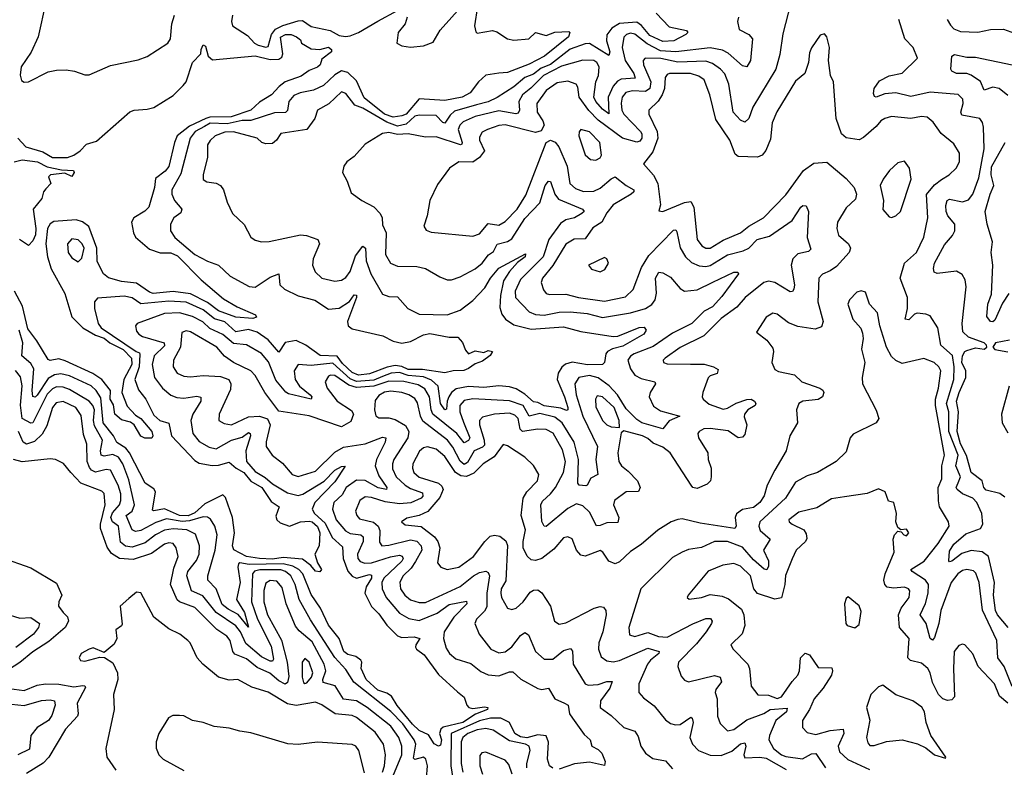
# Model space of a CAD drawing. Extents: x 1552294 to 1694791, y 811929 to 917222.
# Tile 367 of 643: x 1636834 to 1641398, y 898668 to 902134. Entities that reach past the tile are written whole.
import ezdxf

# ---------------------------------------------------------------- set-up
doc = ezdxf.new("R2010")
doc.units = 0

msp = doc.modelspace()

# ---------------------------------------------------------------- linework, layer by layer
at = {"layer": '0CON10XD'}
for points in [[(1636955.4, 902215), (1636919.1, 902055), (1636887.2, 901982.8), (1636840.5, 901915), (1636835.8, 901875.8), (1636841.7, 901851.7), (1636854.1, 901844.1), (1636875, 901846), (1636965, 901891.4), (1637005, 901900), (1637049.2, 901900.8), (1637087.5, 901895), (1637135, 901877.5), (1637155, 901878.6), (1637255, 901920.9), (1637382.6, 901947.4), (1637425, 901963.1), (1637520.6, 902025), (1637532.7, 902045), (1637538.4, 902115), (1637551.6, 902155)], [(1640408.8, 902211.2), (1640371.8, 902068.2), (1640358, 901972), (1640339.7, 901905), (1640231.9, 901728.1), (1640213.8, 901675), (1640195, 901658.5), (1640175, 901668.5), (1640141.4, 901705), (1640120.9, 901835), (1640102, 901882), (1640083.2, 901905), (1640045, 901931), (1640015, 901941.6), (1639885, 901936.8), (1639806.7, 901953.4), (1639734, 901956), (1639724.8, 901945.2), (1639725.2, 901925), (1639760.4, 901845), (1639755.5, 901815), (1639735, 901801.2), (1639675, 901804.5), (1639644.4, 901795.6), (1639627.3, 901775), (1639622.8, 901747.2), (1639625.9, 901715), (1639635, 901695.3), (1639712.2, 901615), (1639718.5, 901605), (1639717.9, 901585), (1639709, 901571), (1639695, 901566.3), (1639628.9, 901585), (1639515, 901668.2), (1639472.6, 901712.6), (1639427, 901775), (1639421.5, 901821.5), (1639414.1, 901834.1), (1639375, 901848.8), (1639325, 901840.5), (1639274.7, 901805), (1639231.1, 901745), (1639232.9, 901705), (1639259, 901665), (1639264.8, 901645), (1639251.5, 901618.5), (1639225, 901611), (1639085, 901645.6), (1639055, 901643.3), (1639003.1, 901625), (1638978.3, 901611.8), (1638965, 901588.8), (1638964.7, 901575), (1638988.6, 901525), (1638965.4, 901494.6), (1638935, 901473.2), (1638870, 901475), (1638825.6, 901445), (1638770.6, 901369.4), (1638734.6, 901295), (1638722.5, 901225), (1638706.7, 901176.7), (1638717.5, 901157.5), (1638741.9, 901148.1), (1638935, 901130), (1638965, 901140.9), (1639005, 901189.3), (1639055, 901181.8), (1639085, 901198.8), (1639140, 901255), (1639179.8, 901320.2), (1639275, 901564.3), (1639295, 901575.3), (1639316.5, 901566.5), (1639333.7, 901545), (1639371.5, 901455), (1639384.2, 901375), (1639410.4, 901350.4), (1639447.5, 901337.5), (1639495, 901339), (1639525, 901352.8), (1639575, 901396.4), (1639595, 901405.9), (1639645, 901365.3), (1639681.1, 901345), (1639681.1, 901335), (1639667.8, 901325), (1639585, 901275.3), (1639555, 901237.5), (1639532.8, 901195), (1639490.7, 901169.3), (1639455, 901118.4), (1639404.1, 901115.9), (1639365, 901093.4), (1639305.4, 900994.6), (1639256.9, 900935), (1639251.5, 900915), (1639261.5, 900881.5), (1639274.1, 900864.1), (1639289.4, 900859.4), (1639365, 900861.9), (1639424, 900845), (1639545, 900828.1), (1639641.5, 900848.5), (1639677.3, 900882.7), (1639716.7, 900985), (1639750.1, 901039.9), (1639865, 901157.7), (1639875, 901160), (1639880.9, 901150.9), (1639895, 901075.8), (1639919.6, 901035), (1639948.6, 901008.6), (1639983.2, 900993.2), (1640015, 900989.2), (1640035, 900993.9), (1640115, 901043), (1640188.2, 901061.8), (1640213.9, 901075), (1640252.5, 901115), (1640309.7, 901130.3), (1640415, 901203.4), (1640455, 901264.6), (1640465, 901271.8), (1640480.2, 901270.2), (1640489.8, 901245), (1640483.8, 901123.8), (1640500.8, 901069.2), (1640491, 901059), (1640441.3, 901048.7), (1640417.2, 901025), (1640410.8, 900995), (1640426.1, 900905), (1640423.3, 900885), (1640416, 900874), (1640405, 900871.5), (1640335, 900915.3), (1640305, 900921.1), (1640283.1, 900915), (1640197.7, 900845), (1640158.9, 900801.1), (1640085, 900747.8), (1640005, 900668.2), (1639895, 900614.1), (1639825.7, 900565), (1639817.5, 900555), (1639818.8, 900545), (1639835, 900538.5), (1639943.3, 900536.7), (1640006.5, 900536.5), (1640050, 900525), (1640072.5, 900512.5), (1640066.7, 900493.3), (1640035, 900482.2), (1640025, 900472.5), (1640000, 900405), (1639996.9, 900385), (1640001.9, 900375), (1640030.6, 900350.6), (1640095, 900328.6), (1640115, 900332.2), (1640155, 900356), (1640205, 900373.4), (1640225, 900374.3), (1640240.8, 900365), (1640247.1, 900355), (1640243.8, 900345), (1640209.1, 900325), (1640194.2, 900305), (1640192.6, 900292.6), (1640204.5, 900255), (1640195, 900210), (1640185, 900198.6), (1640165, 900195.6), (1640117.6, 900227.6), (1640035, 900238.8), (1640005, 900236.4), (1639983.2, 900225), (1639977.2, 900215), (1639980.3, 900195), (1640024.1, 900125), (1640024.8, 900094.8), (1640038.9, 900055), (1640039.2, 900015), (1640036, 899995), (1640020.3, 899979.7), (1639975, 899959.5), (1639955, 899964.6), (1639946.2, 899975), (1639849.8, 900125), (1639815, 900151.9), (1639770.3, 900170.3), (1639745, 900191.6), (1639721.1, 900205), (1639635, 900226.9), (1639622.1, 900217.9), (1639606.8, 900125), (1639611.8, 900085), (1639623.6, 900065), (1639655, 900041.3), (1639698, 899995), (1639710.4, 899965), (1639703, 899947), (1639645, 899944.6), (1639591.1, 899905), (1639586.4, 899885), (1639611.9, 899825), (1639607.4, 899802.6), (1639555, 899800.7), (1639525, 899788.1), (1639507.3, 899787.3), (1639475, 899850.3), (1639445, 899880.5), (1639415, 899889.5), (1639375, 899867.8), (1639274.3, 899784.3), (1639265, 899786.2), (1639255, 899806.7), (1639249.5, 899885), (1639258.1, 899901.9), (1639295, 899934.7), (1639317.6, 899965), (1639354.8, 900035), (1639364.5, 900085), (1639350, 900140), (1639307.4, 900217.4), (1639275, 900233.2), (1639235, 900235.2), (1639164.9, 900224.9), (1639154.3, 900235), (1639144.4, 900285), (1639129.8, 900299.8), (1639105, 900308.7), (1639035, 900305.5), (1638979.5, 900290.5), (1638966, 900275), (1638965.2, 900254.8), (1638986.9, 900185), (1638988.2, 900161.8), (1638978.7, 900151.3), (1638941, 900135), (1638909.2, 900080.8), (1638895, 900071.9), (1638875, 900086.9), (1638841.5, 900151.5), (1638816.3, 900185), (1638702.7, 900272.7), (1638691.2, 900295), (1638677.5, 900357.5), (1638665, 900377.5), (1638638.2, 900395), (1638605.4, 900405.4), (1638555, 900411.9), (1638525, 900407.5), (1638499, 900391), (1638481.3, 900368.7), (1638478.1, 900325), (1638485, 900297.5), (1638498.5, 900288.5), (1638545, 900287.6), (1638575, 900280.3), (1638621.6, 900251.6), (1638638.4, 900225), (1638632.7, 900195), (1638568.9, 900095), (1638561.6, 900075), (1638562, 900052), (1638578.6, 900015), (1638620.9, 899975), (1638645, 899960), (1638700.5, 899940.5), (1638702.2, 899925), (1638694.2, 899915), (1638646.4, 899893.6), (1638595, 899889.4), (1638527.8, 899897.8), (1638465, 899918.3), (1638435, 899921.2), (1638410, 899905), (1638390, 899855), (1638396.2, 899835), (1638409.6, 899819.6), (1638473.9, 899803.9), (1638495, 899785.7), (1638503.5, 899765), (1638501.5, 899711.5), (1638512.9, 899695), (1638545, 899696.9), (1638645, 899722.8), (1638675, 899716), (1638695.2, 899695), (1638698.1, 899675), (1638668.6, 899621.4), (1638648.9, 899591.1), (1638611, 899555), (1638595.4, 899525.4), (1638598.8, 899495), (1638619.2, 899465), (1638645, 899443.5), (1638685, 899431.4), (1638715, 899432.3), (1638875, 899506), (1638937.3, 899555), (1638965, 899570.7), (1638995, 899576.9), (1639005, 899570.8), (1639011.2, 899555), (1638999.3, 899475), (1638998.7, 899411.3), (1638988.3, 899391.7), (1638952.1, 899355), (1638943.8, 899335), (1638964.5, 899285), (1639017.8, 899215), (1639055, 899197.5), (1639085, 899202.8), (1639115, 899226.7), (1639155, 899279.3), (1639175, 899293.2), (1639191.8, 899281.8), (1639225, 899204.5), (1639265, 899169.6), (1639305, 899168.5), (1639355, 899208.5), (1639387.7, 899217.7), (1639396.3, 899206.4), (1639399.7, 899145), (1639455, 899054.5), (1639468.5, 899048.5), (1639515, 899051.2), (1639555.8, 899065.8), (1639580.8, 899065), (1639570, 899035), (1639526.4, 898975), (1639524.3, 898945), (1639575, 898908.2), (1639635, 898852.3), (1639685.7, 898835.7), (1639700.3, 898809.7), (1639712.7, 898765), (1639735, 898732.7), (1639768.8, 898708.8), (1639827.8, 898697.8), (1639859.8, 898659.8)], [(1639785, 902164.5), (1639845, 902100.6), (1639925, 902083.3), (1639931.2, 902075), (1639921.2, 902065), (1639865.8, 902035), (1639815, 902032), (1639755, 902061.2), (1639716.6, 902106.6), (1639695, 902122.1), (1639614.2, 902115.8), (1639579.5, 902095), (1639555.9, 902064.1), (1639553.9, 902035), (1639570, 901985), (1639565, 901968.2), (1639475, 902022.6), (1639455, 902021.2), (1639385, 901997.6), (1639295, 901925.3), (1639251.7, 901908.3), (1639215, 901880.5), (1639175.7, 901865), (1639125, 901822.3), (1639047.4, 901772.6), (1639005, 901752.4), (1638951.6, 901738.4), (1638849.8, 901710.2), (1638828.7, 901691.3), (1638805, 901653.5), (1638795, 901656.8), (1638765, 901690.2), (1638685, 901691), (1638665, 901686.1), (1638625, 901649.7), (1638585, 901639.8), (1638535, 901658.2), (1638425, 901724), (1638387, 901737), (1638345, 901791.2), (1638325, 901799.1), (1638267, 901743), (1638214, 901715), (1638201.8, 901675), (1638165.5, 901624.5), (1638045, 901606.4), (1638024.2, 901575), (1638005, 901559.4), (1637975, 901557.8), (1637956.2, 901565), (1637935, 901584), (1637825, 901614.1), (1637785, 901612.9), (1637740, 901595), (1637716.3, 901573.6), (1637705, 901553.8), (1637704, 901496), (1637684.4, 901415), (1637685, 901393.3), (1637701.7, 901381.7), (1637745, 901375.7), (1637764.5, 901364.5), (1637778, 901345), (1637795, 901287.5), (1637820, 901235), (1637875, 901183.8), (1637905, 901126.2), (1637925, 901111.4), (1637955, 901104.4), (1637990, 901105), (1638135, 901136.6), (1638163.5, 901133.5), (1638215.6, 901115), (1638224, 901095), (1638194.2, 901025), (1638191.6, 900995), (1638203.3, 900965), (1638235, 900934.7), (1638295, 900921.1), (1638325, 900926.7), (1638345, 900937.7), (1638365, 900965.5), (1638390.5, 901039.5), (1638425, 901083.6), (1638436.7, 901075), (1638439.8, 901015), (1638461.4, 900955), (1638515, 900861.1), (1638545, 900850.9), (1638585, 900848.5), (1638632.9, 900795), (1638685, 900767.9), (1638815.7, 900765.7), (1638875, 900787.5), (1638935, 900831.2), (1638990, 900890), (1639016.7, 900935), (1639055, 900981.6), (1639178.3, 901048.3), (1639176.4, 901035), (1639141.6, 901008.4), (1639104, 900966), (1639077.1, 900922.9), (1639062.6, 900855), (1639058.9, 900798.9), (1639068.1, 900768.1), (1639085.6, 900745.6), (1639125, 900719.5), (1639205, 900698.6), (1639355, 900710.2), (1639435, 900688.4), (1639585, 900665.3), (1639606.2, 900666.2), (1639705, 900706.7), (1639728, 900708), (1639737.7, 900695), (1639726.9, 900675), (1639629.3, 900620.7), (1639581.7, 900608.3), (1639558.2, 900595), (1639550.5, 900585), (1639545.4, 900544.6), (1639535.4, 900534.6), (1639466.6, 900533.4), (1639395, 900546.5), (1639363.5, 900536.5), (1639346.9, 900523.1), (1639329.6, 900495), (1639325.3, 900465), (1639359.9, 900385), (1639374.6, 900335), (1639375, 900324.2), (1639368, 900322), (1639342.4, 900332.4), (1639265, 900342.8), (1639235, 900358.9), (1639215, 900362.2), (1639175, 900397.9), (1639135, 900422.7), (1639105, 900431.9), (1639055, 900436.1), (1638985, 900428), (1638915, 900433.3), (1638857.7, 900422.3), (1638835.6, 900405), (1638823.6, 900385), (1638814.8, 900365), (1638812, 900328), (1638805, 900324.3), (1638785, 900354.5), (1638774.2, 900434.2), (1638742.6, 900462.6), (1638705, 900477.4), (1638635, 900484.3), (1638595, 900498.2), (1638555.1, 900495.1), (1638515, 900479.9), (1638475, 900462.7), (1638395, 900456.9), (1638365, 900469), (1638285, 900541.4), (1638185, 900530.2), (1638125.4, 900534.6), (1638106.7, 900505), (1638110.2, 900465), (1638131.2, 900435), (1638180.8, 900395), (1638187.9, 900385), (1638185, 900373.8), (1638079.1, 900399.1), (1638067, 900407), (1638021.7, 900461.7), (1637987.6, 900547.6), (1637955, 900586.7), (1637885, 900625.7), (1637825, 900632), (1637775, 900674.5), (1637715, 900701.8), (1637682.5, 900732.5), (1637635, 900758.1), (1637575, 900774.2), (1637505, 900771.6), (1637378, 900725), (1637370, 900715), (1637375, 900690), (1637385.6, 900675), (1637402.9, 900665), (1637503.5, 900635), (1637505, 900622), (1637456.5, 900575), (1637448, 900535), (1637457.9, 900475), (1637496, 900425), (1637535, 900393.4), (1637562, 900382), (1637595, 900379.6), (1637655, 900388.6), (1637673.7, 900383.7), (1637673.4, 900365), (1637635.8, 900305), (1637626.4, 900275), (1637635.8, 900215), (1637665, 900177.5), (1637711.9, 900151.9), (1637745, 900144.8), (1637815, 900183.9), (1637865, 900197.5), (1637895, 900219.5), (1637902.7, 900215), (1637903.8, 900205), (1637882.3, 900135), (1637884.5, 900085), (1637925, 900038.5), (1637971.5, 900011.5), (1638005, 899982.4), (1638075, 899940.2), (1638125, 899928), (1638145.6, 899934.4), (1638245, 899993.9), (1638295.4, 900045), (1638325, 900062.9), (1638343.3, 900063.3), (1638295, 899991.5), (1638201.4, 899895), (1638189.5, 899865), (1638200.2, 899845), (1638249.8, 899799.8), (1638283, 899733), (1638329.7, 899689.7), (1638334, 899635), (1638355, 899577.1), (1638375, 899553.5), (1638395, 899544.2), (1638455, 899561.1), (1638465, 899558.8), (1638464, 899545), (1638440.2, 899505), (1638434.4, 899475), (1638465, 899412.5), (1638499.3, 899379.3), (1638535, 899325.8), (1638585, 899277.5), (1638605, 899269.7), (1638662.9, 899272.9), (1638688, 899265), (1638670.4, 899235), (1638668, 899225), (1638673.9, 899215), (1638708.8, 899188.8), (1638775, 899098), (1638863, 899017), (1638895, 898992.5), (1638906.7, 898955), (1638915.8, 898945), (1638935, 898940.4), (1638988, 898948), (1639003.8, 898945), (1639001.9, 898935), (1638946.7, 898913.4), (1638887.6, 898875), (1638796.9, 898853.1), (1638786.2, 898843.9), (1638780, 898825), (1638789.5, 898795), (1638785, 898770), (1638775, 898765.6), (1638755, 898776.9), (1638728.2, 898818.2), (1638685, 898838.3), (1638655, 898867.1), (1638583.4, 898953.4), (1638557, 898996.9), (1638535, 899011.1), (1638494.6, 899024.6), (1638439.5, 899075), (1638416.4, 899125), (1638420, 899155), (1638415.3, 899165), (1638391.7, 899181.7), (1638355, 899190), (1638335.9, 899205), (1638314.3, 899265), (1638265, 899326.7), (1638228.7, 899405), (1638185, 899468), (1638146, 899565), (1638127.6, 899585), (1638099.8, 899599.8), (1638055, 899610.5), (1637897.4, 899607.4), (1637855, 899615.5), (1637848.6, 899611.4), (1637845.2, 899595), (1637855.7, 899525), (1637839.3, 899445), (1637875.7, 899385), (1637895, 899316.7), (1637846.6, 899376.6), (1637800.3, 899400.3), (1637773.1, 899423.1), (1637744.8, 899494.8), (1637705.3, 899535), (1637705.8, 899555), (1637740.2, 899675), (1637749.4, 899745), (1637738.4, 899785), (1637717.9, 899817.9), (1637705, 899826.8), (1637685, 899829.1), (1637620.3, 899809.7), (1637587.2, 899807.2), (1637515, 899819), (1637465, 899802.8), (1637395, 899766), (1637371, 899761), (1637355, 899768.5), (1637326.8, 899835), (1637354.6, 899855.4), (1637365.5, 899885), (1637340.1, 900000.1), (1637311.6, 900075), (1637292.5, 900105), (1637265, 900117.2), (1637225, 900110), (1637211.1, 900115), (1637208.9, 900135), (1637217.7, 900185), (1637180.2, 900250.2), (1637175.9, 900275), (1637179.9, 900325), (1637172.8, 900345), (1637155.7, 900365), (1637065, 900419.8), (1637035, 900430.2), (1637005, 900430.8), (1636985, 900422.1), (1636961.8, 900398.2), (1636895, 900265.3), (1636885, 900263.5), (1636845, 900285.4), (1636836.7, 900346.7), (1636845.7, 900435.7), (1636838, 900478), (1636815, 900506.5)], [(1638956.7, 902195), (1638942.9, 902105), (1638947.9, 902077.9), (1638955, 902071.4), (1639025, 902083.2), (1639045, 902077.5), (1639094.4, 902044.4), (1639125, 902039.2), (1639194.8, 902045.2), (1639225, 902074.3), (1639275, 902060), (1639315, 902076), (1639379.2, 902079.2), (1639383.6, 902073.6), (1639378.6, 902055), (1639266.9, 901965), (1639195, 901927.8), (1639095, 901889.4), (1639055, 901885.3), (1638995, 901875.9), (1638960, 901845), (1638922.4, 901795), (1638885.4, 901775), (1638805, 901758.6), (1638685, 901766.1), (1638625, 901696.4), (1638605, 901687.3), (1638565, 901682.3), (1638525, 901696.1), (1638431, 901771), (1638395, 901850.5), (1638355, 901889.3), (1638325, 901897.4), (1638295, 901878.6), (1638241.8, 901828.2), (1638195, 901807.7), (1638134.4, 901795), (1638105, 901782.4), (1638081.6, 901755), (1638075, 901712.5), (1638066.5, 901703.5), (1638015, 901702.5), (1637905, 901666), (1637865, 901666.9), (1637795, 901651.1), (1637716.6, 901653.4), (1637691.1, 901638.9), (1637647.9, 901615), (1637624.5, 901585), (1637580.7, 901419.3), (1637539.6, 901345), (1637539.6, 901325), (1637550.9, 901295), (1637584.6, 901255), (1637581.1, 901238.9), (1637548.1, 901215), (1637533.5, 901185), (1637533.5, 901155), (1637553.5, 901123.5), (1637645, 901045.7), (1637705, 901013.8), (1637755, 900995.5), (1637810, 900945), (1637896.8, 900896.8), (1637925, 900894.1), (1637995, 900940), (1638035, 900955.8), (1638039.6, 900905), (1638061.1, 900885), (1638125, 900854), (1638202.6, 900832.6), (1638265, 900792.2), (1638315, 900796.1), (1638362.1, 900827.9), (1638385, 900857.7), (1638395, 900855.8), (1638395.6, 900845.6), (1638353.6, 900735), (1638357.1, 900715), (1638375, 900701.1), (1638517.7, 900667.7), (1638565, 900643.8), (1638605, 900634.7), (1638645, 900641.8), (1638705, 900672.4), (1638735, 900679.3), (1638825, 900661.8), (1638865, 900661.2), (1638887.1, 900637.1), (1638900.9, 900600.9), (1638914.5, 900584.5), (1638945, 900598.2), (1638985, 900590), (1639005, 900599.5), (1639026.2, 900595), (1639015, 900577.5), (1638979.5, 900550.5), (1638945, 900538.8), (1638914.2, 900515.8), (1638892.5, 900507.5), (1638843.8, 900506.2), (1638805, 900496.3), (1638701.7, 900511.7), (1638635, 900511.3), (1638605, 900526.5), (1638575, 900530.3), (1638537.6, 900522.4), (1638455, 900491.2), (1638405, 900485.6), (1638375, 900498.1), (1638330.5, 900539.5), (1638305, 900573.5), (1638227.3, 900577.3), (1638160.9, 900625), (1638115, 900646.4), (1638065, 900637.5), (1638035, 900592.2), (1637985, 900649.5), (1637935, 900685.6), (1637895, 900697.9), (1637835, 900686.2), (1637785, 900732.6), (1637737.2, 900747.2), (1637685, 900788.6), (1637605, 900823.6), (1637525, 900829.4), (1637395, 900815.6), (1637355, 900843.9), (1637318.6, 900851.4), (1637195, 900843.1), (1637180, 900825), (1637180.8, 900795), (1637197.8, 900725), (1637211.6, 900705), (1637374.4, 900595.6), (1637388.5, 900588.5), (1637390.7, 900580.7), (1637387, 900525), (1637368.1, 900465), (1637385, 900418.2), (1637418.6, 900375), (1637455, 900299.6), (1637483.1, 900275), (1637525, 900262.5), (1637536.9, 900205), (1637645, 900090.2), (1637665, 900077.2), (1637726.2, 900066.2), (1637755, 900067.9), (1637805, 900082.9), (1637836.7, 900055), (1637872.3, 900035), (1637905, 899993.6), (1637956.6, 899965), (1638000.1, 899900.1), (1638037.1, 899875), (1638021.7, 899831.7), (1638026.4, 899815), (1638040.6, 899800.6), (1638085, 899785.9), (1638135, 899805.5), (1638175, 899808.5), (1638188.9, 899805), (1638215, 899784.4), (1638224.5, 899755), (1638221.8, 899695), (1638202.2, 899655), (1638215, 899615.8), (1638233.6, 899585), (1638225.6, 899574.4), (1638205, 899576.2), (1638183.2, 899603.2), (1638145, 899632), (1638055, 899640.7), (1638005, 899632.4), (1637945, 899634.9), (1637885, 899644.9), (1637826.4, 899676.4), (1637820.8, 899695), (1637828.9, 899755), (1637820.5, 899825), (1637788.2, 899918.2), (1637775, 899930.3), (1637691.4, 899888.6), (1637645, 899847.6), (1637615, 899834), (1637575, 899835.6), (1637505, 899865.9), (1637456.3, 899856.3), (1637450, 899860), (1637463.1, 899945), (1637455, 899958.2), (1637415, 899984.5), (1637343.3, 900125), (1637325, 900147.4), (1637284, 900174), (1637268.8, 900205), (1637221.4, 900265), (1637210, 900380), (1637187.5, 900415), (1637165, 900435.5), (1637065, 900482.5), (1637025, 900491.8), (1636995, 900487.6), (1636965, 900470.5), (1636915, 900393.2), (1636905, 900384.1), (1636895, 900386.7), (1636891.5, 900415), (1636899.2, 900515), (1636885, 900540), (1636843.9, 900575), (1636848.7, 900635), (1636831.4, 900695)], [(1637820.8, 902155), (1637815.5, 902125), (1637820.6, 902105), (1637890.5, 902060.5), (1637922.9, 902025), (1637940, 902015), (1637975, 902006.5), (1637985, 902009.4), (1638001.4, 902065), (1638019.9, 902090.1), (1638053, 902107), (1638125, 902129.2), (1638145, 902129.3), (1638185, 902101.5), (1638272.9, 902082.9), (1638315, 902061.2), (1638343.6, 902056.4), (1638365, 902058.5), (1638405, 902074.6), (1638493.7, 902126.3), (1638585, 902175.6)], [(1638630.6, 902145), (1638620.5, 902115), (1638587.8, 902075), (1638582, 902025), (1638605, 902011.9), (1638645, 902005.6), (1638705, 902012.2), (1638750, 902030), (1638782.3, 902085), (1638890.6, 902205)], [(1640165.5, 902145), (1640161.5, 902125), (1640168.9, 902088.9), (1640214.7, 902064.7), (1640230.6, 902045), (1640221.3, 901945), (1640205, 901915.7), (1640185, 901920.5), (1640118.5, 901978.5), (1640091.8, 901991.8), (1640035, 902003), (1639875, 901985.1), (1639805, 901989.5), (1639742.1, 902022.2), (1639685, 902066), (1639665, 902071.6), (1639646.2, 902065), (1639635, 902052.7), (1639627.4, 902005), (1639640.9, 901945), (1639680.8, 901885), (1639686.9, 901863.1), (1639621.8, 901858.2), (1639605, 901848.5), (1639585.1, 901824.9), (1639561.9, 901775), (1639565, 901697.5), (1639535, 901719.3), (1639505, 901753.8), (1639495, 901774.5), (1639505.1, 901844.9), (1639516.8, 901875), (1639519.5, 901915), (1639509.7, 901935), (1639495, 901944.8), (1639445, 901945.6), (1639345, 901918.7), (1639261.9, 901875), (1639203.8, 901816.1), (1639164, 901785), (1639147.2, 901755), (1639150.2, 901715), (1639145, 901699.7), (1639133, 901697), (1639055, 901711), (1638945, 901684.8), (1638889.7, 901660.3), (1638874.3, 901645), (1638866.5, 901625), (1638885.2, 901565), (1638884.1, 901555.9), (1638877, 901553), (1638765, 901590), (1638715, 901588.4), (1638635, 901604.7), (1638585, 901601.5), (1638545, 901611.2), (1638515, 901606.7), (1638435, 901556.9), (1638385, 901499.2), (1638350, 901475), (1638337.1, 901455), (1638330.8, 901425), (1638352, 901385), (1638370.7, 901330.7), (1638420, 901295), (1638475, 901265.8), (1638505.4, 901235.4), (1638513.5, 901215), (1638515, 901183.3), (1638532.4, 901145), (1638530.3, 901045), (1638552.5, 901005), (1638585, 900991.2), (1638675, 900988.9), (1638715, 900980.9), (1638780.9, 900940.9), (1638815, 900927.8), (1638835, 900928.1), (1638875, 900942.1), (1638945, 900978.9), (1638978.2, 901005), (1639007.2, 901042.8), (1639031, 901059), (1639047, 901093), (1639095, 901104.8), (1639115, 901117.2), (1639175, 901211.7), (1639244.8, 901285), (1639270, 901365), (1639285, 901385.5), (1639295, 901384), (1639314.3, 901325), (1639331.1, 901301.1), (1639443.3, 901255), (1639450, 901245), (1639440, 901235), (1639406, 901215), (1639364.8, 901205.2), (1639341.6, 901188.4), (1639287.3, 901115), (1639259.8, 901035), (1639155, 900928.7), (1639131, 900875), (1639132.1, 900845), (1639195, 900778.5), (1639225, 900766.3), (1639265, 900763.2), (1639335, 900777.7), (1639385, 900779.6), (1639465, 900772.3), (1639535, 900753.1), (1639665, 900775.2), (1639735, 900794.3), (1639765, 900813.5), (1639779.8, 900835), (1639786.1, 900866.1), (1639781.6, 900935), (1639797.4, 900962.6), (1639815, 900960.7), (1639850.2, 900940.2), (1639895, 900886.7), (1639915, 900874.6), (1639975, 900881.2), (1640046.9, 900916.9), (1640145, 900962.5), (1640163.6, 900963.6), (1640166.1, 900956.1), (1640089.3, 900850.7), (1640045, 900802.4), (1640007, 900783), (1639949.2, 900725), (1639859.5, 900680.5), (1639770.9, 900619.1), (1639682.3, 900585), (1639665.9, 900574.1), (1639653.4, 900555), (1639664.7, 900515), (1639685.8, 900485.8), (1639715, 900470.4), (1639777.8, 900455), (1639780.8, 900445), (1639755.9, 900405), (1639751.8, 900385), (1639772.4, 900342.4), (1639805, 900319.7), (1639893.8, 900295), (1639845, 900273.3), (1639815, 900236.2), (1639718.5, 900265), (1639695, 900279.8), (1639645, 900330), (1639605, 900393.7), (1639565.8, 900435.8), (1639515, 900472.7), (1639475, 900483.4), (1639425.5, 900474.5), (1639408, 900445), (1639413.3, 900395), (1639443.9, 900295), (1639513.1, 900155), (1639504.2, 900095), (1639513.3, 900025), (1639482, 900008), (1639465, 899975.6), (1639457.7, 899972.3), (1639428, 899975), (1639421.3, 899985), (1639424.8, 900095), (1639404.2, 900175), (1639348.6, 900265), (1639315, 900290.9), (1639245, 900308.6), (1639196.3, 900296.3), (1639167.4, 900345), (1639105, 900366.9), (1638933.7, 900376.3), (1638895, 900367.5), (1638873.7, 900345), (1638873.6, 900315), (1638891.9, 900268.1), (1638920.6, 900195), (1638915, 900182.4), (1638895, 900171.9), (1638860, 900215), (1638749.5, 900305), (1638741.1, 900325), (1638732.9, 900385), (1638712, 900422), (1638680.9, 900440.9), (1638614.4, 900455.6), (1638545, 900458.1), (1638475, 900434.7), (1638395, 900428.1), (1638359.2, 900439.2), (1638295, 900484.8), (1638275, 900486.3), (1638265, 900480.6), (1638250, 900455), (1638258.6, 900425), (1638305, 900365.3), (1638371.2, 900321.2), (1638381.3, 900305), (1638369.5, 900270.5), (1638325, 900246.8), (1638175, 900297.5), (1638035, 900318.2), (1637970.4, 900405), (1637925, 900483.5), (1637905, 900505.4), (1637825, 900544.6), (1637783.8, 900573.8), (1637746.9, 900615), (1637625, 900686.4), (1637605, 900690.4), (1637585, 900683.8), (1637578.4, 900615), (1637546.9, 900555), (1637545.4, 900525), (1637563.6, 900495), (1637595, 900480.3), (1637625, 900477.6), (1637685, 900484.8), (1637765, 900479.3), (1637803.8, 900465), (1637812.5, 900445), (1637811, 900419), (1637758.2, 900305), (1637757.1, 900275), (1637780.9, 900260.9), (1637815, 900254.8), (1637895, 900293.1), (1637945, 900295.3), (1637982.9, 900282.9), (1637994.1, 900255), (1637976.2, 900176.2), (1637976.6, 900155), (1638004.4, 900114.4), (1638052.7, 900077.3), (1638096.2, 900025), (1638125, 900016.4), (1638205, 900040.6), (1638295, 900128), (1638335, 900152), (1638435, 900167.9), (1638515, 900198.4), (1638530.6, 900195), (1638527.4, 900175), (1638487.4, 900095), (1638482.3, 900065), (1638498.3, 900018.3), (1638536, 899965), (1638534.4, 899955.6), (1638495, 899963.6), (1638435, 899996.5), (1638395, 899998.5), (1638347.6, 899965), (1638328.9, 899931.1), (1638290.5, 899895), (1638283.5, 899865), (1638300.2, 899815), (1638344.5, 899764.5), (1638365, 899751.5), (1638414.8, 899744.8), (1638425.4, 899735.4), (1638425.8, 899715), (1638399.6, 899655), (1638401.7, 899635), (1638411.8, 899621.8), (1638433.6, 899613.6), (1638464.8, 899614.8), (1638552.8, 899642.8), (1638595, 899650.6), (1638606.4, 899646.4), (1638610.9, 899635), (1638606, 899624), (1638522.1, 899545), (1638512.8, 899525), (1638514.8, 899495), (1638533.4, 899455), (1638595, 899382.6), (1638637.2, 899357.2), (1638685, 899347.9), (1638768.4, 899381.6), (1638825, 899422.6), (1638905, 899437.5), (1638906.9, 899425), (1638846.8, 899363.2), (1638801.6, 899295), (1638798.2, 899265), (1638810.6, 899220.6), (1638826.7, 899195), (1638855, 899170), (1638925, 899148.2), (1638971.7, 899111.7), (1639005, 899095.7), (1639055, 899092.2), (1639105, 899110.8), (1639120, 899110), (1639156.3, 899076.4), (1639235, 899033.5), (1639255, 899028.1), (1639285, 899034.3), (1639315, 898984.5), (1639360, 898965)], [(1641400.7, 899920.7), (1641377.6, 899937.6), (1641315, 899952.2), (1641303.4, 899965), (1641295.6, 899995.6), (1641245, 900034.5), (1641223.3, 900113.3), (1641195, 900167.5), (1641179.8, 900225), (1641185.2, 900315.2), (1641177.2, 900365), (1641188.6, 900405), (1641220.4, 900475), (1641219.7, 900505), (1641201.7, 900545), (1641204.2, 900575), (1641214.6, 900595), (1641225, 900600.3), (1641265, 900612.5), (1641305, 900606.8), (1641316.7, 900615), (1641315.3, 900624.7), (1641305, 900636.2), (1641231.6, 900661.6), (1641206.7, 900686.7), (1641202.3, 900725), (1641221.2, 900895), (1641216.9, 900926.9), (1641202.7, 900952.7), (1641177.3, 900967.3), (1641087.3, 900957.3), (1641073.9, 900963.9), (1641070.5, 900979.5), (1641075.4, 901005), (1641120.6, 901089.4), (1641157.5, 901132.5), (1641169.1, 901155), (1641168.8, 901185), (1641136.8, 901225), (1641128.7, 901245), (1641127, 901273), (1641133.2, 901295), (1641145, 901301.3), (1641205, 901289), (1641231.9, 901298.1), (1641252.1, 901325), (1641280.2, 901399.8), (1641305.3, 901535), (1641301.8, 901635), (1641297.6, 901657.6), (1641285.4, 901675.4), (1641201.2, 901691.2), (1641196.9, 901705), (1641207.9, 901745), (1641206.5, 901765), (1641185, 901787.1), (1641055, 901797.8), (1640965, 901777.7), (1640895, 901794.7), (1640845, 901790), (1640805, 901774.6), (1640796.9, 901776.9), (1640792.1, 901792.1), (1640795.5, 901815), (1640819, 901851), (1640865, 901872.8), (1640925, 901885.9), (1640996.4, 901955), (1640975.6, 902005), (1640936.5, 902045), (1640909.4, 902135)], [(1641134.1, 902135), (1641148.3, 902108.3), (1641165, 902091.8), (1641195, 902079.1), (1641275, 902076.4), (1641335, 902087.5), (1641395, 902089.5), (1641445, 902071.8)], [(1636824.6, 901584.6), (1636861.4, 901545), (1636940.7, 901520.7), (1636985, 901495.1), (1637055, 901494.3), (1637084.3, 901505), (1637114.3, 901525), (1637143.5, 901556.5), (1637189.8, 901570.2), (1637345, 901706.8), (1637365, 901714.7), (1637425, 901718.8), (1637455, 901727.4), (1637545, 901781.5), (1637591.7, 901828.3), (1637605.8, 901845), (1637634.1, 901935.9), (1637673.1, 901975), (1637674.6, 901995), (1637685, 902016.9), (1637695, 902011.4), (1637707.8, 901965), (1637727.3, 901947.3), (1637925, 901966.6), (1637995, 901949), (1638035, 901951.2), (1638049.3, 901960.7), (1638053.8, 901975), (1638043.1, 902053.1), (1638065.4, 902065.4), (1638092.5, 902065), (1638117.5, 902055), (1638135, 902040), (1638140, 902025), (1638185, 901998.8), (1638225, 901995.8), (1638265, 902006), (1638278.8, 901995), (1638278.8, 901985), (1638235, 901950), (1638226.2, 901925), (1638215, 901913.8), (1638175, 901898.8), (1638138, 901872), (1638065, 901846.2), (1638035.9, 901824.1), (1638000.6, 901785), (1637945, 901751), (1637904.6, 901715), (1637813.9, 901683.9), (1637715, 901681.6), (1637696.3, 901675), (1637620.2, 901639.8), (1637563.3, 901595), (1637550.6, 901565), (1637525, 901453.8), (1637508.7, 901431.3), (1637463.3, 901396.7), (1637458.3, 901355), (1637433, 901265), (1637414.2, 901245.8), (1637362.3, 901215), (1637352.5, 901195), (1637361.1, 901145), (1637371.3, 901125), (1637435, 901069.6), (1637485, 901052.8), (1637535, 901052.9), (1637565, 901039.3), (1637675, 900926.9), (1637778.9, 900838.9), (1637841.9, 900801.9), (1637926.2, 900765), (1637931.2, 900755), (1637915, 900748.9), (1637835, 900754.4), (1637755, 900783.5), (1637705, 900822.1), (1637625, 900862.8), (1637545, 900873.4), (1637452.5, 900865), (1637435, 900870.7), (1637375, 900912.7), (1637305, 900920.1), (1637245, 900936.5), (1637222.2, 900955), (1637192.5, 901012.5), (1637190.8, 901075), (1637154.8, 901175), (1637125, 901197.3), (1637095, 901206.2), (1636992.2, 901197.8), (1636975, 901187.5), (1636962.4, 901165), (1636955.4, 901095), (1636962.5, 901035), (1636979.1, 900979.1), (1637042.5, 900865), (1637075, 900755.8), (1637125.8, 900705.8), (1637185, 900671.4), (1637225, 900656.4), (1637251.2, 900635), (1637314.1, 900605), (1637352.2, 900565), (1637353.1, 900535), (1637316.8, 900465), (1637307.8, 900405), (1637331.5, 900341.5), (1637370.4, 900300.4), (1637395.2, 900285), (1637445.9, 900225), (1637450.8, 900205), (1637445.9, 900194.1), (1637413.9, 900193.9), (1637395, 900203.3), (1637365, 900255.8), (1637347.6, 900267.6), (1637305, 900278.1), (1637274.3, 900304.3), (1637268.3, 900348.3), (1637252.7, 900375), (1637254.7, 900415), (1637215.2, 900465.2), (1637173.1, 900493.1), (1637045, 900552.8), (1637015, 900560.9), (1636975, 900553.1), (1636965, 900557.8), (1636912.7, 900645), (1636871.2, 900701.2), (1636847.2, 900805), (1636810.2, 900875)], [(1641415.6, 899315), (1641366.5, 899375), (1641358.1, 899395), (1641348.3, 899465), (1641352.6, 899525), (1641325, 899645.3), (1641295.8, 899665.8), (1641245, 899672.9), (1641201.7, 899658.3), (1641155, 899622.5), (1641145, 899620), (1641140.6, 899625), (1641145, 899670), (1641165, 899702.7), (1641220.4, 899749.6), (1641287.8, 899775), (1641298.2, 899795), (1641294.2, 899845), (1641271.1, 899895), (1641252.2, 899915), (1641205, 899935.8), (1641179.6, 899955), (1641174.8, 899965.2), (1641185, 899986.5), (1641195.4, 900015), (1641173.5, 900065), (1641183.7, 900115), (1641141.2, 900225), (1641141.3, 900315), (1641130.8, 900355), (1641164.9, 900465.1), (1641166.2, 900525), (1641157.4, 900577.4), (1641104.5, 900625), (1641090.6, 900705), (1641055, 900761.2), (1641035, 900769.2), (1640995, 900772.5), (1640981.9, 900768.1), (1640955, 900742.5), (1640938.8, 900745), (1640950, 900795), (1640949.5, 900845), (1640915.9, 900935), (1640935, 901004.6), (1640990.9, 901055), (1641026, 901125), (1641043.8, 901215), (1641037.1, 901322.9), (1641075, 901368.7), (1641107.2, 901392.8), (1641143.1, 901415), (1641175.5, 901445), (1641190, 901475), (1641190, 901515), (1641165, 901558.6), (1641105, 901605.5), (1641068.8, 901658.8), (1641041.3, 901681.3), (1641015, 901685.3), (1640965, 901675.3), (1640875, 901684.6), (1640845, 901675.9), (1640825.5, 901665), (1640805, 901638.5), (1640745, 901587.1), (1640725, 901576.8), (1640665, 901585.6), (1640644.1, 901604.1), (1640619.5, 901675), (1640606, 901845), (1640593.3, 901875), (1640583.8, 901945), (1640587.8, 902005), (1640576.2, 902055), (1640565, 902067.5), (1640545, 902062.5), (1640505, 902003.3), (1640495, 901980), (1640491.2, 901935), (1640473.8, 901885), (1640431, 901849), (1640343.7, 901706.3), (1640322.2, 901655), (1640315, 901580), (1640292.5, 901527.5), (1640275, 901506), (1640253.5, 901496.5), (1640165, 901498.8), (1640150.7, 901510.7), (1640125.3, 901575), (1640061.7, 901671.7), (1640033.2, 901785), (1640006.5, 901855), (1639982.2, 901872.2), (1639944.1, 901884.1), (1639846, 901884), (1639835, 901879.5), (1639826.8, 901865), (1639823.3, 901815), (1639812.3, 901785), (1639793.5, 901756.5), (1639749.6, 901715), (1639750.9, 901695), (1639789.3, 901615), (1639792.1, 901585), (1639768.5, 901521.5), (1639725.8, 901465), (1639772.5, 901412.5), (1639791.9, 901375), (1639803.8, 901275), (1639797, 901247), (1639815.5, 901244.5), (1639915, 901286.5), (1639945, 901291.2), (1639958.4, 901265), (1639975, 901114.5), (1639995.4, 901085), (1640015, 901074.4), (1640035, 901075.2), (1640095, 901110.9), (1640174.8, 901145.2), (1640214.2, 901175.8), (1640282.5, 901215), (1640385, 901321.5), (1640467.8, 901435), (1640515, 901468.5), (1640575, 901473.3), (1640665, 901396.9), (1640701.8, 901355), (1640712.5, 901325), (1640708.9, 901301.1), (1640665, 901260.8), (1640624.5, 901195), (1640621.8, 901165), (1640630.4, 901135), (1640675.5, 901095), (1640685.6, 901075), (1640679.4, 901055), (1640620.3, 900989.7), (1640591.2, 900968.8), (1640555, 900953.9), (1640538.2, 900935), (1640534.2, 900825), (1640558, 900735), (1640550.8, 900709.2), (1640520.9, 900699.1), (1640440.9, 900710.9), (1640398.2, 900728.2), (1640345, 900768.1), (1640325, 900772.5), (1640294.2, 900755), (1640250, 900685), (1640297.2, 900647.2), (1640325, 900611.2), (1640328.9, 900595), (1640320, 900545), (1640335, 900512), (1640352.2, 900502.2), (1640425, 900486.9), (1640458.9, 900455), (1640542.9, 900425), (1640556.4, 900416.4), (1640561.5, 900405), (1640555.7, 900385), (1640535, 900372.5), (1640465, 900364.6), (1640445, 900354.3), (1640435.5, 900325), (1640440, 900265), (1640403.6, 900205), (1640387.5, 900135), (1640334.1, 900045), (1640299.1, 899975), (1640285, 899926.9), (1640264.2, 899895), (1640235, 899872.5), (1640185, 899862.4), (1640156.7, 899843.3), (1640150.7, 899825), (1640154.5, 899785.5), (1640148.8, 899775), (1639988.7, 899798.7), (1639905, 899820), (1639885, 899816.7), (1639854, 899805), (1639792.8, 899767.2), (1639715, 899700.5), (1639665, 899668.5), (1639615, 899620.5), (1639595, 899610.4), (1639565, 899622.5), (1639537.1, 899665), (1639525, 899672.1), (1639455, 899646.6), (1639435, 899650.7), (1639414.8, 899674.8), (1639395, 899727.1), (1639375, 899736.7), (1639355, 899731.5), (1639310.5, 899679.5), (1639255, 899635.2), (1639225, 899626.1), (1639205, 899629.7), (1639186.4, 899646.4), (1639168.1, 899685), (1639167.9, 899715), (1639179.2, 899769.2), (1639158.3, 899835), (1639167.9, 899915), (1639184.6, 899945.4), (1639233.6, 899995), (1639240, 900025), (1639216.4, 900066.4), (1639175, 900105.6), (1639095, 900158.1), (1639075, 900164.2), (1639032.9, 900107.1), (1638983.1, 900075), (1638939.4, 900030.6), (1638905, 900015.4), (1638878.4, 900018.4), (1638854.4, 900034.4), (1638805, 900108.2), (1638765, 900142.8), (1638725, 900154.1), (1638705, 900148), (1638686.5, 900133.5), (1638656.8, 900075), (1638654.7, 900055), (1638660.8, 900035), (1638685, 900013.1), (1638775, 899984.4), (1638790.6, 899970.6), (1638796.3, 899955), (1638780.9, 899919.1), (1638725.8, 899854.2), (1638685, 899834.7), (1638627.9, 899822.1), (1638603.8, 899805), (1638621.2, 899791.2), (1638695, 899783.9)], [(1641415, 901782.7), (1641375, 901814.2), (1641345, 901821.4), (1641305, 901807.5), (1641287.5, 901847.5), (1641245, 901875.8), (1641225, 901883.6), (1641176.7, 901885), (1641154.5, 901894.5), (1641150.6, 901905), (1641155.8, 901965), (1641167, 901973), (1641225, 901960.5), (1641265, 901960.5), (1641435.3, 901924.7)], [(1639505, 901482), (1639525, 901494), (1639531.2, 901505), (1639523.1, 901565), (1639475, 901613.6), (1639435, 901624), (1639426.9, 901613.1), (1639426.4, 901595), (1639455, 901506.7), (1639480, 901485), (1639505, 901482)], [(1641418.8, 900865), (1641390.1, 900819.9), (1641355, 900740.6), (1641345, 900732.5), (1641335, 900734), (1641317.7, 900757.7), (1641321.4, 900815), (1641339.1, 900860.9), (1641344.4, 900995), (1641337.1, 901055), (1641344, 901104), (1641319.3, 901185), (1641309.5, 901245), (1641333, 901325), (1641349.2, 901365), (1641337.4, 901415), (1641339, 901451), (1641401.8, 901565)], [(1636808.8, 901475), (1636845, 901484.2), (1636916.7, 901475), (1636961.1, 901451.1), (1637027.8, 901437.8), (1637082.5, 901435), (1637086.9, 901425), (1637075, 901406.7), (1637042.3, 901422.3), (1636976, 901414), (1636966.7, 901405), (1636977.5, 901375), (1636955, 901350), (1636943.8, 901335), (1636935.8, 901305), (1636895.6, 901255), (1636907.9, 901165), (1636906.2, 901136.2), (1636895, 901108), (1636875, 901086.7), (1636832.5, 901115)], [(1640875, 901216.2), (1640895, 901223.8), (1640917.8, 901245), (1640966.7, 901395), (1640959.2, 901445), (1640935, 901478), (1640905, 901470), (1640866.2, 901433.8), (1640836.7, 901395), (1640823.1, 901365), (1640837.9, 901295), (1640835, 901254.2), (1640865, 901220), (1640875, 901216.2)], [(1637105, 901010.8), (1637121.7, 901028.3), (1637132.5, 901075), (1637123.8, 901095), (1637105, 901113.8), (1637075, 901117.7), (1637054.7, 901095.3), (1637057.9, 901055), (1637075, 901029.4), (1637105, 901010.8)], [(1639525, 900964.2), (1639546.2, 900975), (1639564, 901005), (1639556.2, 901025), (1639545, 901031.2), (1639470, 900995), (1639485, 900976.7), (1639525, 900964.2)], [(1641435, 899042.9), (1641398, 899135), (1641368.5, 899175), (1641363.5, 899255), (1641296.8, 899396.8), (1641281.1, 899525), (1641267.1, 899567.1), (1641255, 899578.5), (1641225, 899584.1), (1641205, 899579.5), (1641182.8, 899565), (1641151.7, 899525), (1641103.7, 899395), (1641094.8, 899335), (1641075, 899268.8), (1641065, 899257.1), (1641054, 899265), (1641035.7, 899335), (1641008.4, 899375), (1641032.8, 899427.2), (1641045.2, 899475), (1641047.5, 899515), (1641032.9, 899535), (1640970.9, 899575), (1640965.4, 899585), (1641027, 899623), (1641092.3, 899705), (1641142, 899785), (1641139.4, 899805), (1641098.5, 899875), (1641093.3, 899903.3), (1641092.4, 899965), (1641109.3, 900005), (1641108.1, 900065), (1641120.9, 900115), (1641078.9, 900345), (1641079.8, 900375), (1641093, 900425), (1641104.2, 900505), (1641094.8, 900524.8), (1641073.5, 900545), (1641025, 900562.3), (1640925, 900540.4), (1640895, 900552.9), (1640875, 900572.7), (1640851.8, 900615), (1640820.9, 900715), (1640810, 900775), (1640774, 900815), (1640755, 900870), (1640735, 900876), (1640715, 900871.2), (1640680, 900835), (1640673.6, 900815), (1640695.6, 900745), (1640732.9, 900702.9), (1640741.1, 900681.1), (1640743.5, 900655), (1640735.9, 900605.9), (1640752.5, 900545), (1640739.4, 900475), (1640741.4, 900445), (1640805, 900323.8), (1640816.9, 900285), (1640804, 900265), (1640697.3, 900212.7), (1640684.4, 900195), (1640665, 900130), (1640619.2, 900085), (1640595, 900071.1), (1640532.9, 900035), (1640485, 900019.2), (1640430.1, 899989.9), (1640384.3, 899915.7), (1640264.7, 899805), (1640260, 899785), (1640266.4, 899765), (1640312.5, 899725), (1640282.7, 899675), (1640305.3, 899625), (1640305, 899600), (1640296.9, 899583.1), (1640285, 899586.2), (1640235, 899629.8), (1640185, 899688.4), (1640114.8, 899715.2), (1640055, 899713.9), (1639995, 899686), (1639935, 899676.8), (1639905, 899664.6), (1639860.4, 899639.6), (1639712.7, 899495), (1639657.5, 899315), (1639661.5, 899281.5), (1639685, 899274.7), (1639745, 899292.5), (1639795, 899274.5), (1639835, 899270.9), (1639955, 899332.5), (1640015, 899357.2), (1640036.9, 899356.9), (1640044.4, 899345), (1640041.2, 899335), (1640016.2, 899295), (1639970.7, 899239.3), (1639887.5, 899155), (1639884.4, 899135), (1639899.5, 899089.5), (1639915, 899071.4), (1639935, 899064.5), (1640055, 899092.6), (1640080.5, 899085), (1640086.7, 899063.2), (1640061, 899029), (1640058, 899015), (1640066.9, 898985), (1640068.2, 898905), (1640081.1, 898871.1), (1640115, 898836.5), (1640145, 898843.5), (1640205, 898888.3), (1640283.5, 898916.5), (1640312.5, 898935), (1640392.2, 898942.2), (1640388.7, 898925), (1640339.5, 898885), (1640309, 898815), (1640307.2, 898795), (1640328.1, 898755), (1640365, 898725.2), (1640385, 898716.9), (1640463, 898707), (1640505, 898729.5), (1640525, 898732), (1640570, 898665)], [(1641422.7, 900647.3), (1641357.9, 900635), (1641344.6, 900615), (1641355, 900604.1), (1641415, 900593.9)], [(1641420.7, 900435), (1641385.7, 900305), (1641387.8, 900265), (1641415, 900218.9)], [(1639615, 900243.3), (1639612.8, 900275), (1639589.6, 900335), (1639535, 900384.6), (1639510.9, 900389.1), (1639502.5, 900375), (1639505, 900338.8), (1639535.3, 900275), (1639555, 900255.9), (1639575, 900246.8), (1639615, 900243.3)], [(1638720.1, 898615), (1638723.9, 898673.9), (1638716.6, 898705), (1638705, 898714.3), (1638665, 898704.3), (1638660, 898710), (1638669.7, 898775), (1638663, 898795), (1638609.2, 898869.2), (1638555, 898926.4), (1638382.4, 899062.4), (1638345, 899121.1), (1638295, 899176.6), (1638181.8, 899351.8), (1638129.2, 899445), (1638111, 899515), (1638090.3, 899555), (1638066, 899575), (1638045, 899583.3), (1637947.2, 899582.8), (1637922.9, 899577.1), (1637912.7, 899565), (1637908, 899435), (1637935.9, 899355), (1637999, 899229), (1638010.9, 899169.1), (1638005, 899158.9), (1637995, 899159.6), (1637955, 899180.3), (1637882.3, 899242.3), (1637857.2, 899295), (1637835, 899323.5), (1637744.5, 899384.5), (1637682.3, 899462.3), (1637630.9, 899485), (1637608.6, 899555), (1637613.5, 899575), (1637653.1, 899626.9), (1637666.2, 899655), (1637668, 899695), (1637648.7, 899748.7), (1637608.8, 899768.8), (1637545, 899773.8), (1637505, 899766.9), (1637464, 899746), (1637415, 899708.2), (1637355, 899688.2), (1637323.5, 899693.5), (1637301.7, 899711.7), (1637291.5, 899785), (1637263.5, 899805), (1637256.2, 899825), (1637263.3, 899846.7), (1637295.8, 899885), (1637301.8, 899905), (1637302.2, 899935), (1637290.7, 899975), (1637254.5, 900044.5), (1637235, 900048.8), (1637185, 900036.2), (1637166.3, 900045), (1637157.5, 900057.5), (1637146.8, 900085), (1637144.3, 900165), (1637130.2, 900210.2), (1637118.5, 900298.5), (1637093.8, 900335), (1637035, 900363.8), (1637002.3, 900357.7), (1636985.2, 900335), (1636959.9, 900250.1), (1636938.6, 900211.4), (1636902.2, 900177.8), (1636865, 900165.8), (1636849.7, 900175), (1636828.1, 900225)], [(1638547.9, 898587.9), (1638606, 898726), (1638605.9, 898765), (1638591.5, 898805), (1638555, 898858.1), (1638444.8, 898945), (1638395, 898975.8), (1638335, 898983.2), (1638296.9, 899045), (1638241.3, 899061.3), (1638239.7, 899075), (1638253.7, 899115), (1638245.6, 899145.6), (1638189.1, 899249.1), (1638129.9, 899299.9), (1638112.3, 899322.3), (1638069.8, 899425), (1638051.2, 899501.2), (1638025, 899530.5), (1637995, 899534.3), (1637975, 899521.2), (1637965, 899486.7), (1637965.6, 899434.4), (1637982.8, 899375), (1638047, 899257), (1638074.3, 899155), (1638081.5, 899088.5), (1638075, 899060.5), (1638065, 899052.9), (1638035, 899067.8), (1637993.8, 899103.8), (1637935, 899130), (1637885, 899171), (1637831.3, 899191.4), (1637822, 899205), (1637808.9, 899255), (1637793.4, 899275), (1637747.2, 899307.2), (1637645, 899408.9), (1637575.1, 899435.1), (1637564.3, 899444.3), (1637532.9, 899515), (1637548.5, 899591.5), (1637567.8, 899645), (1637559.7, 899685), (1637545.5, 899705), (1637525, 899707.6), (1637505, 899702), (1637445, 899658.7), (1637359.5, 899630.5), (1637296.2, 899636.2), (1637258.9, 899658.9), (1637238.7, 899688.7), (1637208.4, 899775), (1637207.9, 899795), (1637229.7, 899885), (1637225, 899937.5), (1637215, 899947.9), (1637116.7, 899985), (1637071.4, 900035), (1637036.6, 900076.6), (1637000, 900095), (1636975, 900097.3), (1636845, 900083.2), (1636804.8, 900094.8)], [(1641163.5, 899125), (1641166.7, 898995), (1641155, 898979.7), (1641135, 898977.4), (1641113.8, 898985), (1641092.8, 899005), (1641065, 899060), (1641054.7, 899105), (1641043.3, 899125), (1641015, 899150), (1640963, 899163), (1640950.7, 899175), (1640957.8, 899265), (1640912.9, 899315), (1640908.4, 899375), (1640920.8, 899405), (1640956.6, 899455), (1640960.4, 899485), (1640954.4, 899495), (1640935, 899503.2), (1640885, 899497.6), (1640855, 899503.1), (1640844, 899515), (1640839.5, 899535), (1640845.6, 899565), (1640887.5, 899665), (1640883.5, 899725), (1640889.2, 899745), (1640905, 899762.5), (1640920, 899760), (1640933.3, 899745), (1640945, 899741.2), (1640955.6, 899754.4), (1640945, 899771.2), (1640918.3, 899768.3), (1640905, 899780), (1640896, 899805), (1640898.6, 899845), (1640885.9, 899895.9), (1640862.1, 899902.1), (1640846, 899945), (1640815, 899958.8), (1640762.7, 899937.3), (1640657.8, 899922.2), (1640597.6, 899912.4), (1640529.9, 899870.1), (1640445, 899850.3), (1640399.4, 899815), (1640400.6, 899805), (1640414.4, 899795), (1640469, 899769), (1640479.9, 899749.9), (1640482.1, 899727.9), (1640475.9, 899714.1), (1640433.3, 899675), (1640415, 899634.4), (1640383.4, 899556.6), (1640380.2, 899515), (1640365, 899452.9), (1640335, 899447.1), (1640253.7, 899473.7), (1640237.8, 899495), (1640222, 899555), (1640175, 899599.6), (1640145, 899612.3), (1640093.3, 899605), (1640025, 899577.5), (1639933.3, 899465), (1639927.5, 899455), (1639937, 899447), (1639995, 899455.5), (1640035, 899468.7), (1640090.5, 899460.5), (1640119, 899449), (1640180.6, 899400.6), (1640191.2, 899375), (1640195.3, 899324.7), (1640183, 899287), (1640130.8, 899235), (1640141.9, 899215), (1640209.2, 899145), (1640216.7, 899125), (1640224.1, 899044.1), (1640255, 899002.9), (1640305, 899001.9), (1640345, 898986), (1640365.8, 898994.2), (1640414.4, 899065.6), (1640441.6, 899095), (1640449.1, 899115), (1640453.3, 899175), (1640475, 899197.1), (1640495, 899188.9), (1640535, 899130), (1640598.2, 899128.2), (1640601.9, 899115), (1640597.3, 899095), (1640558.2, 899035), (1640516.4, 898985), (1640494.7, 898935.3), (1640462.9, 898885), (1640462.4, 898852.4), (1640485, 898828.9), (1640525, 898818.9), (1640591.6, 898838.4), (1640651.1, 898845), (1640654.4, 898825), (1640628.4, 898765), (1640635, 898740), (1640673.3, 898703.3), (1640772.6, 898657.4)], [(1638695, 899783.9), (1638756.1, 899736.1), (1638772.2, 899715), (1638781.1, 899685), (1638770.5, 899615), (1638786.2, 899596.2), (1638815, 899584.5), (1638870, 899595), (1638937.3, 899645), (1638989.7, 899715), (1639015, 899739.3), (1639035, 899744.2), (1639059, 899739), (1639087.6, 899717.6), (1639095.3, 899695.3), (1639087.3, 899532.7), (1639066.5, 899495), (1639063.5, 899475), (1639067.3, 899455), (1639095, 899405.8), (1639115, 899398.9), (1639135, 899405.6), (1639167.1, 899435), (1639200.5, 899479.5), (1639215, 899488.5), (1639235, 899490), (1639255, 899476.9), (1639294.7, 899415), (1639312.7, 899345), (1639335, 899330.9), (1639365, 899337.5), (1639497.5, 899405), (1639525, 899412.9), (1639540.4, 899410.4), (1639550.4, 899395), (1639551.8, 899375), (1639536.9, 899295), (1639518, 899245), (1639516.7, 899215), (1639530, 899180), (1639555, 899160.8), (1639585, 899156.8), (1639615, 899162.2), (1639745, 899220.2), (1639798.6, 899205), (1639796.7, 899195), (1639758.8, 899165), (1639744.8, 899145.2), (1639704.7, 899055), (1639703.3, 899015), (1639725, 898990), (1639775, 898952.2), (1639827.3, 898887.3), (1639851, 898871), (1639874.3, 898864.3), (1639895, 898866.3), (1639945, 898900), (1639951.4, 898895), (1639956.6, 898875), (1639939.7, 898805), (1639952.9, 898775), (1639981.1, 898745), (1640035, 898723.6), (1640085, 898722.7), (1640135, 898741.7), (1640175, 898775.7), (1640195, 898781.1), (1640199.5, 898765), (1640191.1, 898725), (1640195, 898711.8), (1640265, 898714.2), (1640295, 898709.2), (1640387.6, 898657.6)], [(1636745, 899642), (1636885, 899592.9), (1637005, 899520.8), (1637028.6, 899465), (1637014.5, 899435), (1637013.1, 899415), (1637035.7, 899385.7), (1637054.7, 899365), (1637060.3, 899345), (1637044.8, 899315.2), (1636968.7, 899251.3), (1636895, 899203.1), (1636835, 899154.2), (1636727.8, 899085)], [(1638515.2, 898645), (1638525.2, 898675), (1638530, 898725), (1638519.7, 898775), (1638480.9, 898830.9), (1638395, 898898.4), (1638375, 898907.9), (1638296.1, 898916.1), (1638235, 898957.7), (1638205, 898969.3), (1638115, 898953.4), (1638075, 898961.2), (1637985, 899015.4), (1637909.6, 899039.6), (1637845, 899074.3), (1637805, 899071.4), (1637755, 899085.7), (1637682.5, 899145), (1637656, 899175), (1637624.2, 899244.2), (1637613.8, 899255), (1637576, 899285), (1637525, 899310), (1637455, 899362.9), (1637395, 899475.8), (1637375, 899479.2), (1637339.7, 899450.3), (1637298.8, 899415), (1637308.1, 899331.9), (1637305, 899323.3), (1637280, 899305), (1637284, 899265), (1637271.7, 899238.3), (1637225, 899200), (1637175, 899220.8), (1637155, 899215.6), (1637118.8, 899195), (1637110, 899175), (1637115, 899162.5), (1637135, 899160), (1637205, 899178.8), (1637227, 899177), (1637265, 899151.2), (1637286.9, 899105), (1637289.4, 899075), (1637268.6, 899005), (1637271.9, 898935), (1637232.9, 898755), (1637237.1, 898715), (1637279.4, 898655)], [(1640705, 899313.8), (1640725, 899330), (1640735, 899390), (1640725, 899416.2), (1640675, 899457.5), (1640665, 899450), (1640656.7, 899425), (1640663.3, 899335), (1640670, 899325), (1640705, 899313.8)], [(1636765, 899380), (1636835, 899358.7), (1636885, 899361.5), (1636925.6, 899335), (1636921.2, 899315), (1636897.4, 899285), (1636816.5, 899223.5)], [(1641415.3, 898965), (1641376.6, 898996.6), (1641353.1, 899055), (1641277.2, 899135), (1641252.9, 899192.9), (1641215.5, 899235.5), (1641205, 899239.2), (1641187.2, 899232.8), (1641166.2, 899205), (1641163.5, 899125)], [(1638155, 899055.4), (1638165, 899058.6), (1638187.2, 899085), (1638192.9, 899105), (1638175, 899155.6), (1638155, 899171.9), (1638142.7, 899155), (1638143.1, 899085), (1638150.1, 899060.1), (1638155, 899055.4)], [(1636785, 899033.2), (1636855, 899023), (1636915, 899048.8), (1636954, 899054), (1637015, 899052.9), (1637085, 899041.1), (1637126.2, 899046.2), (1637135.2, 899045.2), (1637138.1, 899038.1), (1637099.7, 898965), (1637105.4, 898915), (1637101.5, 898905), (1637046.1, 898845), (1636969.2, 898715), (1636943.2, 898686.8), (1636865, 898638.9)], [(1641125, 898710), (1641126.7, 898715), (1641057.5, 898815), (1641035.4, 898875), (1641028.4, 898925), (1641016.2, 898946.2), (1640975, 898975.4), (1640895, 899002.9), (1640835, 899048), (1640815, 899040.8), (1640780, 899005), (1640760, 898945), (1640775.4, 898885.4), (1640760, 898805), (1640765, 898781.2), (1640775, 898768.6), (1640795, 898768.1), (1640852.1, 898787.9), (1640925, 898794.6), (1640996, 898776), (1641035, 898757.1), (1641075, 898726), (1641125, 898710)], [(1636795, 898959.6), (1636855, 898954.5), (1636935, 898976.8), (1636975, 898979.8), (1636995.5, 898975), (1636998.4, 898955), (1636982.2, 898907.8), (1636966.7, 898885), (1636915, 898851.7), (1636884.8, 898815), (1636878.7, 898751.4), (1636824.6, 898725.4)], [(1639360, 898965), (1639375.7, 898955), (1639383.2, 898915), (1639396.5, 898895), (1639450.1, 898820.1), (1639478.8, 898795), (1639486.2, 898765), (1639515, 898750.4), (1639532.9, 898732.9), (1639547.4, 898695), (1639545, 898675.8), (1639475, 898690.6), (1639405, 898683), (1639335, 898659.6)], [(1638432.6, 898642.6), (1638405.3, 898745), (1638392.7, 898765), (1638375, 898773.5), (1638215, 898784.5), (1638125, 898773.5), (1638076.6, 898776.6), (1637905, 898828.1), (1637854.6, 898834.6), (1637805, 898849.2), (1637735, 898856), (1637685, 898875.6), (1637635, 898884.2), (1637595, 898905.7), (1637575, 898908.1), (1637542.9, 898907.1), (1637523.1, 898896.9), (1637478.1, 898825), (1637467.1, 898785), (1637466.9, 898756.9), (1637478.6, 898725), (1637499.2, 898705), (1637595, 898652)], [(1639305, 898662.9), (1639290, 898675), (1639280.2, 898705), (1639284.5, 898784.5), (1639274, 898814), (1639235, 898818.6), (1639185, 898804.2), (1639155, 898809.5), (1639129.9, 898825), (1639104.9, 898874.9), (1639065, 898895.9), (1639015.9, 898895.9), (1638965, 898882.6), (1638833.8, 898825), (1638832.3, 898675), (1638844.9, 898595)], [(1639185.3, 898665), (1639184.3, 898685), (1639199.6, 898745), (1639195.3, 898765), (1639178.5, 898775), (1639105, 898791), (1639029.3, 898839.3), (1638995, 898847.9), (1638955, 898841.6), (1638911.9, 898825), (1638887.5, 898805), (1638880, 898785), (1638880.7, 898685), (1638888.1, 898645)], [(1639117, 898635), (1639100.7, 898680.7), (1639085, 898700.4), (1638995, 898737.5), (1638975.6, 898734.4), (1638967.5, 898722.5), (1638966.6, 898675), (1638979.5, 898635)]]:
    msp.add_lwpolyline(points, dxfattribs=at)

doc.saveas('drawing.dxf')
